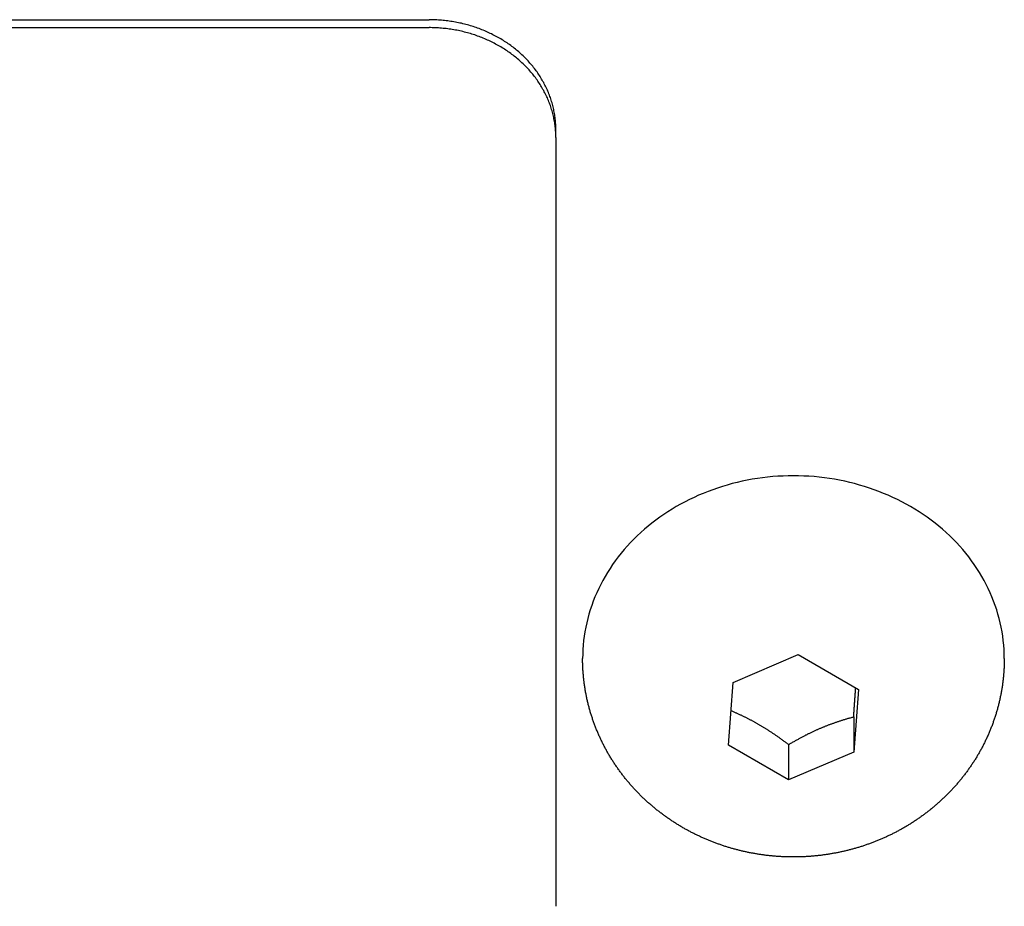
# Model space of a CAD drawing. Extents: x 1107 to 4046, y 937 to 3355.
# Tile 506 of 656: x 2230 to 2245, y 2635 to 2649. Entities that reach past the tile are written whole.
import ezdxf

# ---------------------------------------------------------------- set-up
doc = ezdxf.new("R2010")
doc.units = 0
doc.layers.add('KF_VIDA_L___C_REAR', color=7, linetype='CONTINUOUS')

# ---------------------------------------------------------------- blocks, each defined once
blk = doc.blocks.new('KF_VIDA_L___C_REAR')
at = {"layer": 'KF_VIDA_L___C_REAR'}
for p, q in [((-49, 960.219817), (49, 960.219817)), ((-49, 960.094817), (49, 960.094817)), ((51, 958.362767), (51, 958.487767)), ((51, 958.362767), (51, 946.238411)), ((53.799519, 949.769993), (54.825875, 950.207296)), ((54.825875, 950.207296), (55.776356, 949.656181)), ((51.4226, 950.145928), (51.4226, 950.145978)), ((53.723644, 948.781575), (53.799519, 949.769993)), ((55.776356, 949.656181), (55.700481, 948.667762)), ((55.700481, 949.226562), (55.700481, 948.667762)), ((54.674125, 948.23046), (53.723644, 948.781575)), ((54.674125, 948.78926), (54.674125, 948.23046)), ((55.700481, 948.667762), (54.674125, 948.23046))]:
    blk.add_line(p, q, dxfattribs=at)
for points in [[(51, 958.488, 0), (50.9998, 958.509, 0), (50.9994, 958.53, 0), (50.9986, 958.552, 0), (50.9976, 958.573, 0), (50.9962, 958.594, 0), (50.9946, 958.615, 0), (50.9926, 958.636, 0), (50.9904, 958.658, 0), (50.9878, 958.679, 0), (50.985, 958.7, 0), (50.9818, 958.721, 0), (50.9784, 958.742, 0), (50.9746, 958.763, 0), (50.9706, 958.784, 0), (50.9662, 958.805, 0), (50.9616, 958.826, 0), (50.9566, 958.846, 0), (50.9514, 958.867, 0), (50.9459, 958.888, 0), (50.9401, 958.909, 0), (50.934, 958.929, 0), (50.9276, 958.95, 0), (50.9209, 958.97, 0), (50.9139, 958.991, 0), (50.9066, 959.011, 0), (50.8991, 959.031, 0), (50.8912, 959.051, 0), (50.8831, 959.071, 0), (50.8747, 959.091, 0), (50.866, 959.111, 0), (50.857, 959.131, 0), (50.8478, 959.151, 0), (50.8382, 959.17, 0), (50.8284, 959.19, 0), (50.8183, 959.209, 0), (50.808, 959.228, 0), (50.7973, 959.247, 0), (50.7864, 959.267, 0), (50.7753, 959.285, 0), (50.7638, 959.304, 0), (50.7521, 959.323, 0), (50.7402, 959.341, 0), (50.7279, 959.36, 0), (50.7155, 959.378, 0), (50.7027, 959.396, 0), (50.6897, 959.414, 0), (50.6764, 959.432, 0), (50.6629, 959.45, 0), (50.6492, 959.468, 0), (50.6352, 959.485, 0), (50.6209, 959.502, 0), (50.6064, 959.52, 0), (50.5917, 959.537, 0), (50.5767, 959.553, 0), (50.5615, 959.57, 0), (50.546, 959.587, 0), (50.5303, 959.603, 0), (50.5144, 959.619, 0), (50.4983, 959.635, 0), (50.4819, 959.651, 0), (50.4653, 959.667, 0), (50.4485, 959.682, 0), (50.4315, 959.697, 0), (50.4142, 959.713, 0), (50.3968, 959.727, 0), (50.3791, 959.742, 0), (50.3612, 959.757, 0), (50.3431, 959.771, 0), (50.3248, 959.785, 0), (50.3063, 959.799, 0), (50.2877, 959.813, 0), (50.2688, 959.827, 0), (50.2497, 959.84, 0), (50.2305, 959.853, 0), (50.211, 959.866, 0), (50.1914, 959.879, 0), (50.1716, 959.892, 0), (50.1516, 959.904, 0), (50.1315, 959.916, 0), (50.1111, 959.928, 0), (50.0906, 959.94, 0), (50.07, 959.951, 0), (50.0492, 959.962, 0), (50.0282, 959.973, 0), (50.0071, 959.984, 0), (49.9858, 959.995, 0), (49.9644, 960.005, 0), (49.9428, 960.015, 0), (49.9211, 960.025, 0), (49.8992, 960.035, 0), (49.8772, 960.044, 0), (49.8551, 960.054, 0), (49.8329, 960.062, 0), (49.8105, 960.071, 0), (49.788, 960.08, 0), (49.7654, 960.088, 0), (49.7426, 960.096, 0), (49.7198, 960.104, 0), (49.6968, 960.111, 0), (49.6738, 960.119, 0), (49.6506, 960.126, 0), (49.6274, 960.132, 0), (49.604, 960.139, 0), (49.5806, 960.145, 0), (49.557, 960.151, 0), (49.5334, 960.157, 0), (49.5097, 960.163, 0), (49.486, 960.168, 0), (49.4621, 960.173, 0), (49.4382, 960.178, 0), (49.4142, 960.182, 0), (49.3902, 960.187, 0), (49.3661, 960.191, 0), (49.3419, 960.194, 0), (49.3177, 960.198, 0), (49.2935, 960.201, 0), (49.2692, 960.204, 0), (49.2448, 960.207, 0), (49.2204, 960.209, 0), (49.196, 960.211, 0), (49.1716, 960.213, 0), (49.1471, 960.215, 0), (49.1226, 960.217, 0), (49.0981, 960.218, 0), (49.0736, 960.219, 0), (49.0491, 960.219, 0), (49.0245, 960.22, 0), (49, 960.22, 0)], [(51, 958.363, 0), (50.9998, 958.384, 0), (50.9994, 958.405, 0), (50.9986, 958.427, 0), (50.9976, 958.448, 0), (50.9962, 958.469, 0), (50.9946, 958.49, 0), (50.9926, 958.511, 0), (50.9904, 958.533, 0), (50.9878, 958.554, 0), (50.985, 958.575, 0), (50.9818, 958.596, 0), (50.9784, 958.617, 0), (50.9746, 958.638, 0), (50.9706, 958.659, 0), (50.9662, 958.68, 0), (50.9616, 958.701, 0), (50.9566, 958.721, 0), (50.9514, 958.742, 0), (50.9459, 958.763, 0), (50.9401, 958.784, 0), (50.934, 958.804, 0), (50.9276, 958.825, 0), (50.9209, 958.845, 0), (50.9139, 958.866, 0), (50.9066, 958.886, 0), (50.8991, 958.906, 0), (50.8912, 958.926, 0), (50.8831, 958.946, 0), (50.8747, 958.966, 0), (50.866, 958.986, 0), (50.857, 959.006, 0), (50.8478, 959.026, 0), (50.8382, 959.045, 0), (50.8284, 959.065, 0), (50.8183, 959.084, 0), (50.808, 959.103, 0), (50.7973, 959.122, 0), (50.7864, 959.142, 0), (50.7753, 959.16, 0), (50.7638, 959.179, 0), (50.7521, 959.198, 0), (50.7402, 959.216, 0), (50.7279, 959.235, 0), (50.7155, 959.253, 0), (50.7027, 959.271, 0), (50.6897, 959.289, 0), (50.6764, 959.307, 0), (50.6629, 959.325, 0), (50.6492, 959.343, 0), (50.6352, 959.36, 0), (50.6209, 959.377, 0), (50.6064, 959.395, 0), (50.5917, 959.412, 0), (50.5767, 959.428, 0), (50.5615, 959.445, 0), (50.546, 959.462, 0), (50.5303, 959.478, 0), (50.5144, 959.494, 0), (50.4983, 959.51, 0), (50.4819, 959.526, 0), (50.4653, 959.542, 0), (50.4485, 959.557, 0), (50.4315, 959.572, 0), (50.4142, 959.588, 0), (50.3968, 959.602, 0), (50.3791, 959.617, 0), (50.3612, 959.632, 0), (50.3431, 959.646, 0), (50.3248, 959.66, 0), (50.3063, 959.674, 0), (50.2877, 959.688, 0), (50.2688, 959.702, 0), (50.2497, 959.715, 0), (50.2305, 959.728, 0), (50.211, 959.741, 0), (50.1914, 959.754, 0), (50.1716, 959.767, 0), (50.1516, 959.779, 0), (50.1315, 959.791, 0), (50.1111, 959.803, 0), (50.0906, 959.815, 0), (50.07, 959.826, 0), (50.0492, 959.837, 0), (50.0282, 959.848, 0), (50.0071, 959.859, 0), (49.9858, 959.87, 0), (49.9644, 959.88, 0), (49.9428, 959.89, 0), (49.9211, 959.9, 0), (49.8992, 959.91, 0), (49.8772, 959.919, 0), (49.8551, 959.929, 0), (49.8329, 959.937, 0), (49.8105, 959.946, 0), (49.788, 959.955, 0), (49.7654, 959.963, 0), (49.7426, 959.971, 0), (49.7198, 959.979, 0), (49.6968, 959.986, 0), (49.6738, 959.994, 0), (49.6506, 960.001, 0), (49.6274, 960.007, 0), (49.604, 960.014, 0), (49.5806, 960.02, 0), (49.557, 960.026, 0), (49.5334, 960.032, 0), (49.5097, 960.038, 0), (49.486, 960.043, 0), (49.4621, 960.048, 0), (49.4382, 960.053, 0), (49.4142, 960.057, 0), (49.3902, 960.062, 0), (49.3661, 960.066, 0), (49.3419, 960.069, 0), (49.3177, 960.073, 0), (49.2935, 960.076, 0), (49.2692, 960.079, 0), (49.2448, 960.082, 0), (49.2204, 960.084, 0), (49.196, 960.086, 0), (49.1716, 960.088, 0), (49.1471, 960.09, 0), (49.1226, 960.092, 0), (49.0981, 960.093, 0), (49.0736, 960.094, 0), (49.0491, 960.094, 0), (49.0245, 960.095, 0), (49, 960.095, 0)], [(58.0774, 950.146, 0), (58.0764, 950.217, 0), (58.0734, 950.287, 0), (58.0684, 950.358, 0), (58.0614, 950.428, 0), (58.0524, 950.499, 0), (58.0414, 950.569, 0), (58.0284, 950.639, 0), (58.0135, 950.708, 0), (57.9966, 950.777, 0), (57.9777, 950.846, 0), (57.9569, 950.915, 0), (57.9341, 950.982, 0), (57.9095, 951.05, 0), (57.8829, 951.117, 0), (57.8544, 951.183, 0), (57.8241, 951.249, 0), (57.7919, 951.314, 0), (57.7579, 951.378, 0), (57.7221, 951.442, 0), (57.6845, 951.504, 0), (57.6451, 951.566, 0), (57.604, 951.627, 0), (57.5612, 951.688, 0), (57.5166, 951.747, 0), (57.4704, 951.805, 0), (57.4226, 951.863, 0), (57.3731, 951.919, 0), (57.3221, 951.974, 0), (57.2695, 952.028, 0), (57.2154, 952.081, 0), (57.1599, 952.133, 0), (57.1028, 952.184, 0), (57.0444, 952.233, 0), (56.9845, 952.281, 0), (56.9234, 952.328, 0), (56.8609, 952.373, 0), (56.7971, 952.418, 0), (56.7321, 952.461, 0), (56.6659, 952.502, 0), (56.5986, 952.542, 0), (56.5302, 952.581, 0), (56.4606, 952.618, 0), (56.3901, 952.653, 0), (56.3185, 952.687, 0), (56.246, 952.72, 0), (56.1726, 952.751, 0), (56.0984, 952.78, 0), (56.0233, 952.808, 0), (55.9475, 952.835, 0), (55.871, 952.859, 0), (55.7937, 952.882, 0), (55.7159, 952.904, 0), (55.6375, 952.923, 0), (55.5585, 952.941, 0), (55.479, 952.958, 0), (55.3991, 952.972, 0), (55.3189, 952.985, 0), (55.2382, 952.996, 0), (55.1573, 953.006, 0), (55.0761, 953.014, 0), (54.9948, 953.02, 0), (54.9133, 953.024, 0), (54.8317, 953.027, 0), (54.75, 953.028, 0), (54.6683, 953.027, 0), (54.5867, 953.024, 0), (54.5052, 953.02, 0), (54.4239, 953.014, 0), (54.3427, 953.006, 0), (54.2618, 952.996, 0), (54.1811, 952.985, 0), (54.1009, 952.972, 0), (54.021, 952.958, 0), (53.9415, 952.941, 0), (53.8625, 952.923, 0), (53.7841, 952.904, 0), (53.7063, 952.882, 0), (53.629, 952.859, 0), (53.5525, 952.835, 0), (53.4767, 952.808, 0), (53.4016, 952.78, 0), (53.3274, 952.751, 0), (53.254, 952.72, 0), (53.1815, 952.687, 0), (53.1099, 952.653, 0), (53.0394, 952.618, 0), (52.9698, 952.581, 0), (52.9014, 952.542, 0), (52.8341, 952.502, 0), (52.7679, 952.461, 0), (52.7029, 952.418, 0), (52.6391, 952.373, 0), (52.5766, 952.328, 0), (52.5155, 952.281, 0), (52.4556, 952.233, 0), (52.3972, 952.184, 0), (52.3401, 952.133, 0), (52.2846, 952.081, 0), (52.2305, 952.028, 0), (52.1779, 951.974, 0), (52.1269, 951.919, 0), (52.0774, 951.863, 0), (52.0296, 951.805, 0), (51.9834, 951.747, 0), (51.9388, 951.688, 0), (51.896, 951.627, 0), (51.8549, 951.566, 0), (51.8155, 951.504, 0), (51.7779, 951.442, 0), (51.7421, 951.378, 0), (51.7081, 951.314, 0), (51.6759, 951.249, 0), (51.6456, 951.183, 0), (51.6171, 951.117, 0), (51.5905, 951.05, 0), (51.5659, 950.982, 0), (51.5431, 950.915, 0), (51.5223, 950.846, 0), (51.5034, 950.777, 0), (51.4865, 950.708, 0), (51.4716, 950.639, 0), (51.4586, 950.569, 0), (51.4476, 950.499, 0), (51.4386, 950.428, 0), (51.4316, 950.358, 0), (51.4266, 950.287, 0), (51.4236, 950.217, 0), (51.4226, 950.146, 0)], [(58.0774, 950.146, 0), (58.0774, 950.131, 0), (58.0772, 950.115, 0), (58.077, 950.1, 0), (58.0768, 950.085, 0), (58.0764, 950.07, 0), (58.076, 950.054, 0), (58.0754, 950.039, 0), (58.0748, 950.024, 0), (58.0742, 950.009, 0), (58.0734, 949.993, 0), (58.0726, 949.978, 0), (58.0717, 949.963, 0), (58.0707, 949.948, 0), (58.0696, 949.932, 0), (58.0685, 949.917, 0), (58.0672, 949.902, 0), (58.0659, 949.887, 0), (58.0645, 949.872, 0), (58.0631, 949.856, 0), (58.0615, 949.841, 0), (58.0599, 949.826, 0), (58.0582, 949.811, 0), (58.0565, 949.796, 0), (58.0546, 949.781, 0), (58.0527, 949.766, 0), (58.0507, 949.75, 0), (58.0486, 949.735, 0), (58.0465, 949.72, 0), (58.0442, 949.705, 0), (58.0419, 949.69, 0), (58.0395, 949.675, 0), (58.0371, 949.66, 0), (58.0346, 949.645, 0), (58.0319, 949.63, 0), (58.0293, 949.615, 0), (58.0265, 949.6, 0), (58.0237, 949.585, 0), (58.0207, 949.57, 0), (58.0178, 949.555, 0), (58.0147, 949.54, 0), (58.0116, 949.526, 0), (58.0084, 949.511, 0), (58.0051, 949.496, 0), (58.0017, 949.481, 0), (57.9983, 949.466, 0), (57.9948, 949.452, 0), (57.9912, 949.437, 0), (57.9875, 949.422, 0), (57.9838, 949.407, 0), (57.98, 949.393, 0), (57.9761, 949.378, 0), (57.9722, 949.363, 0), (57.9681, 949.349, 0), (57.964, 949.334, 0), (57.9599, 949.32, 0), (57.9556, 949.305, 0), (57.9513, 949.291, 0), (57.9469, 949.276, 0), (57.9425, 949.262, 0), (57.9379, 949.247, 0), (57.9333, 949.233, 0), (57.9287, 949.218, 0), (57.9239, 949.204, 0), (57.9191, 949.19, 0), (57.9142, 949.176, 0), (57.9092, 949.161, 0), (57.9042, 949.147, 0), (57.8991, 949.133, 0), (57.8939, 949.119, 0), (57.8887, 949.105, 0), (57.8834, 949.091, 0), (57.878, 949.076, 0), (57.8726, 949.062, 0), (57.8671, 949.048, 0), (57.8615, 949.034, 0), (57.8558, 949.021, 0), (57.8501, 949.007, 0), (57.8443, 948.993, 0), (57.8385, 948.979, 0), (57.8326, 948.965, 0), (57.8266, 948.951, 0), (57.8206, 948.938, 0), (57.8144, 948.924, 0), (57.8083, 948.91, 0), (57.802, 948.897, 0), (57.7957, 948.883, 0), (57.7894, 948.87, 0), (57.7829, 948.856, 0), (57.7764, 948.843, 0), (57.7699, 948.829, 0), (57.7632, 948.816, 0), (57.7566, 948.802, 0), (57.7498, 948.789, 0), (57.743, 948.776, 0), (57.7361, 948.763, 0), (57.7292, 948.749, 0), (57.7222, 948.736, 0), (57.7152, 948.723, 0), (57.708, 948.71, 0), (57.7009, 948.697, 0), (57.6936, 948.684, 0), (57.6863, 948.671, 0), (57.679, 948.658, 0), (57.6716, 948.645, 0), (57.6641, 948.632, 0), (57.6566, 948.62, 0), (57.649, 948.607, 0), (57.6413, 948.594, 0), (57.6336, 948.581, 0), (57.6259, 948.569, 0), (57.6181, 948.556, 0), (57.6102, 948.544, 0), (57.6022, 948.531, 0), (57.5943, 948.519, 0), (57.5862, 948.506, 0), (57.5781, 948.494, 0), (57.57, 948.482, 0), (57.5618, 948.469, 0), (57.5535, 948.457, 0), (57.5452, 948.445, 0), (57.5368, 948.433, 0), (57.5284, 948.421, 0), (57.5199, 948.409, 0), (57.5114, 948.397, 0), (57.5028, 948.385, 0), (57.4942, 948.373, 0), (57.4855, 948.361, 0), (57.4767, 948.349, 0), (57.468, 948.337, 0), (57.4591, 948.326, 0), (57.4502, 948.314, 0), (57.4413, 948.302, 0), (57.4323, 948.291, 0), (57.4233, 948.279, 0), (57.4142, 948.268, 0), (57.405, 948.256, 0), (57.3958, 948.245, 0), (57.3866, 948.234, 0), (57.3773, 948.222, 0), (57.368, 948.211, 0), (57.3586, 948.2, 0), (57.3492, 948.189, 0), (57.3397, 948.178, 0), (57.3302, 948.167, 0), (57.3206, 948.156, 0), (57.311, 948.145, 0), (57.3014, 948.134, 0), (57.2917, 948.123, 0), (57.2819, 948.112, 0), (57.2721, 948.101, 0), (57.2623, 948.091, 0), (57.2524, 948.08, 0), (57.2425, 948.07, 0), (57.2325, 948.059, 0), (57.2225, 948.048, 0), (57.2125, 948.038, 0), (57.2024, 948.028, 0), (57.1923, 948.017, 0), (57.1821, 948.007, 0), (57.1719, 947.997, 0), (57.1616, 947.987, 0), (57.1513, 947.976, 0), (57.1409, 947.966, 0), (57.1306, 947.956, 0), (57.1201, 947.946, 0), (57.1097, 947.936, 0), (57.0992, 947.927, 0), (57.0886, 947.917, 0), (57.078, 947.907, 0), (57.0674, 947.897, 0), (57.0568, 947.887, 0), (57.0461, 947.878, 0), (57.0353, 947.868, 0), (57.0246, 947.859, 0), (57.0137, 947.849, 0), (57.0029, 947.84, 0), (56.992, 947.831, 0), (56.9811, 947.821, 0), (56.9701, 947.812, 0), (56.9591, 947.803, 0), (56.9481, 947.794, 0), (56.9371, 947.784, 0), (56.926, 947.775, 0), (56.9148, 947.766, 0), (56.9037, 947.757, 0), (56.8925, 947.749, 0), (56.8812, 947.74, 0), (56.87, 947.731, 0), (56.8587, 947.722, 0), (56.8473, 947.714, 0), (56.836, 947.705, 0), (56.8246, 947.696, 0), (56.8131, 947.688, 0), (56.8017, 947.679, 0), (56.7902, 947.671, 0), (56.7786, 947.663, 0), (56.7671, 947.654, 0), (56.7555, 947.646, 0), (56.7439, 947.638, 0), (56.7322, 947.63, 0), (56.7206, 947.622, 0), (56.7089, 947.614, 0), (56.6971, 947.606, 0), (56.6854, 947.598, 0), (56.6736, 947.59, 0), (56.6617, 947.582, 0), (56.6499, 947.574, 0), (56.638, 947.566, 0), (56.6261, 947.559, 0), (56.6142, 947.551, 0), (56.6022, 947.544, 0), (56.5902, 947.536, 0), (56.5782, 947.529, 0), (56.5662, 947.521, 0), (56.5541, 947.514, 0), (56.542, 947.507, 0), (56.5299, 947.499, 0), (56.5178, 947.492, 0), (56.5056, 947.485, 0), (56.4934, 947.478, 0), (56.4812, 947.471, 0), (56.4689, 947.464, 0), (56.4566, 947.457, 0), (56.4443, 947.45, 0), (56.432, 947.444, 0), (56.4197, 947.437, 0), (56.4073, 947.43, 0), (56.3949, 947.423, 0), (56.3825, 947.417, 0), (56.3701, 947.41, 0), (56.3576, 947.404, 0), (56.3451, 947.397, 0), (56.3326, 947.391, 0), (56.3201, 947.385, 0), (56.3075, 947.378, 0), (56.295, 947.372, 0), (56.2824, 947.366, 0), (56.2697, 947.36, 0), (56.2571, 947.354, 0), (56.2445, 947.348, 0), (56.2318, 947.342, 0), (56.2191, 947.336, 0), (56.2064, 947.33, 0), (56.1936, 947.324, 0), (56.1809, 947.319, 0), (56.1681, 947.313, 0), (56.1553, 947.307, 0), (56.1425, 947.302, 0), (56.1296, 947.296, 0), (56.1168, 947.291, 0), (56.1039, 947.286, 0), (56.091, 947.28, 0), (56.0781, 947.275, 0), (56.0652, 947.27, 0), (56.0522, 947.264, 0), (56.0392, 947.259, 0), (56.0263, 947.254, 0), (56.0133, 947.249, 0), (56.0003, 947.244, 0), (55.9872, 947.239, 0), (55.9742, 947.234, 0), (55.9611, 947.23, 0), (55.948, 947.225, 0), (55.9349, 947.22, 0), (55.9218, 947.216, 0), (55.9087, 947.211, 0), (55.8956, 947.206, 0), (55.8824, 947.202, 0), (55.8693, 947.197, 0), (55.8561, 947.193, 0), (55.8429, 947.189, 0), (55.8297, 947.184, 0), (55.8164, 947.18, 0), (55.8032, 947.176, 0), (55.7899, 947.172, 0), (55.7767, 947.168, 0), (55.7634, 947.164, 0), (55.7501, 947.16, 0), (55.7368, 947.156, 0), (55.7235, 947.152, 0), (55.7102, 947.148, 0), (55.6968, 947.145, 0), (55.6835, 947.141, 0), (55.6701, 947.137, 0), (55.6567, 947.134, 0), (55.6433, 947.13, 0), (55.6299, 947.127, 0), (55.6165, 947.123, 0), (55.6031, 947.12, 0), (55.5897, 947.117, 0), (55.5762, 947.113, 0), (55.5628, 947.11, 0), (55.5493, 947.107, 0), (55.5359, 947.104, 0), (55.5224, 947.101, 0), (55.5089, 947.098, 0), (55.4954, 947.095, 0), (55.4819, 947.092, 0), (55.4683, 947.089, 0), (55.4548, 947.087, 0), (55.4413, 947.084, 0), (55.4277, 947.081, 0), (55.4142, 947.079, 0), (55.4006, 947.076, 0), (55.387, 947.074, 0), (55.3735, 947.071, 0), (55.3599, 947.069, 0), (55.3463, 947.066, 0), (55.3327, 947.064, 0), (55.3191, 947.062, 0), (55.3054, 947.06, 0), (55.2918, 947.057, 0), (55.2782, 947.055, 0), (55.2645, 947.053, 0), (55.2509, 947.051, 0), (55.2372, 947.049, 0), (55.2236, 947.048, 0), (55.2099, 947.046, 0), (55.1963, 947.044, 0), (55.1826, 947.042, 0), (55.1689, 947.041, 0), (55.1552, 947.039, 0), (55.1415, 947.038, 0), (55.1278, 947.036, 0), (55.1141, 947.035, 0), (55.1004, 947.033, 0), (55.0867, 947.032, 0), (55.073, 947.031, 0), (55.0593, 947.029, 0), (55.0456, 947.028, 0), (55.0318, 947.027, 0), (55.0181, 947.026, 0), (55.0044, 947.025, 0), (54.9907, 947.024, 0), (54.9769, 947.023, 0), (54.9632, 947.022, 0), (54.9494, 947.022, 0), (54.9357, 947.021, 0), (54.9219, 947.02, 0), (54.9082, 947.019, 0), (54.8944, 947.019, 0), (54.8807, 947.018, 0), (54.8669, 947.018, 0), (54.8532, 947.017, 0), (54.8394, 947.017, 0), (54.8257, 947.017, 0), (54.8119, 947.016, 0), (54.7982, 947.016, 0), (54.7844, 947.016, 0), (54.7706, 947.016, 0), (54.7569, 947.016, 0), (54.7431, 947.016, 0), (54.7294, 947.016, 0), (54.7156, 947.016, 0), (54.7018, 947.016, 0), (54.6881, 947.016, 0), (54.6743, 947.017, 0), (54.6606, 947.017, 0), (54.6468, 947.017, 0), (54.6331, 947.018, 0), (54.6193, 947.018, 0), (54.6055, 947.019, 0), (54.5918, 947.019, 0), (54.5781, 947.02, 0), (54.5643, 947.021, 0), (54.5506, 947.022, 0), (54.5368, 947.022, 0), (54.5231, 947.023, 0), (54.5093, 947.024, 0), (54.4956, 947.025, 0), (54.4819, 947.026, 0), (54.4682, 947.027, 0), (54.4544, 947.028, 0), (54.4407, 947.029, 0), (54.427, 947.031, 0), (54.4133, 947.032, 0), (54.3996, 947.033, 0), (54.3859, 947.035, 0), (54.3722, 947.036, 0), (54.3585, 947.038, 0), (54.3448, 947.039, 0), (54.3311, 947.041, 0), (54.3174, 947.042, 0), (54.3037, 947.044, 0), (54.2901, 947.046, 0), (54.2764, 947.048, 0), (54.2628, 947.049, 0), (54.2491, 947.051, 0), (54.2355, 947.053, 0), (54.2218, 947.055, 0), (54.2082, 947.057, 0), (54.1946, 947.06, 0), (54.1809, 947.062, 0), (54.1673, 947.064, 0), (54.1537, 947.066, 0), (54.1401, 947.069, 0), (54.1265, 947.071, 0), (54.113, 947.074, 0), (54.0994, 947.076, 0), (54.0858, 947.079, 0), (54.0723, 947.081, 0), (54.0587, 947.084, 0), (54.0452, 947.087, 0), (54.0317, 947.089, 0), (54.0181, 947.092, 0), (54.0046, 947.095, 0), (53.9911, 947.098, 0), (53.9776, 947.101, 0), (53.9641, 947.104, 0), (53.9507, 947.107, 0), (53.9372, 947.11, 0), (53.9238, 947.113, 0), (53.9103, 947.117, 0), (53.8969, 947.12, 0), (53.8835, 947.123, 0), (53.8701, 947.127, 0), (53.8567, 947.13, 0), (53.8433, 947.134, 0), (53.8299, 947.137, 0), (53.8165, 947.141, 0), (53.8032, 947.145, 0), (53.7898, 947.148, 0), (53.7765, 947.152, 0), (53.7632, 947.156, 0), (53.7499, 947.16, 0), (53.7366, 947.164, 0), (53.7233, 947.168, 0), (53.7101, 947.172, 0), (53.6968, 947.176, 0), (53.6836, 947.18, 0), (53.6703, 947.184, 0), (53.6571, 947.189, 0), (53.6439, 947.193, 0), (53.6307, 947.197, 0), (53.6176, 947.202, 0), (53.6044, 947.206, 0), (53.5913, 947.211, 0), (53.5782, 947.216, 0), (53.565, 947.22, 0), (53.552, 947.225, 0), (53.5389, 947.23, 0), (53.5258, 947.234, 0), (53.5128, 947.239, 0), (53.4997, 947.244, 0), (53.4867, 947.249, 0), (53.4737, 947.254, 0), (53.4607, 947.259, 0), (53.4478, 947.264, 0), (53.4348, 947.27, 0), (53.4219, 947.275, 0), (53.409, 947.28, 0), (53.3961, 947.286, 0), (53.3832, 947.291, 0), (53.3704, 947.296, 0), (53.3575, 947.302, 0), (53.3447, 947.307, 0), (53.3319, 947.313, 0), (53.3191, 947.319, 0), (53.3064, 947.325, 0), (53.2936, 947.33, 0), (53.2809, 947.336, 0), (53.2682, 947.342, 0), (53.2555, 947.348, 0), (53.2429, 947.354, 0), (53.2302, 947.36, 0), (53.2176, 947.366, 0), (53.205, 947.372, 0), (53.1925, 947.378, 0), (53.1799, 947.385, 0), (53.1674, 947.391, 0), (53.1549, 947.397, 0), (53.1424, 947.404, 0), (53.1299, 947.41, 0), (53.1175, 947.417, 0), (53.1051, 947.423, 0), (53.0927, 947.43, 0), (53.0803, 947.437, 0), (53.068, 947.444, 0), (53.0556, 947.45, 0), (53.0433, 947.457, 0), (53.0311, 947.464, 0), (53.0188, 947.471, 0), (53.0066, 947.478, 0), (52.9944, 947.485, 0), (52.9822, 947.492, 0), (52.9701, 947.499, 0), (52.958, 947.507, 0), (52.9459, 947.514, 0), (52.9338, 947.521, 0), (52.9218, 947.529, 0), (52.9098, 947.536, 0), (52.8978, 947.544, 0), (52.8858, 947.551, 0), (52.8739, 947.559, 0), (52.862, 947.566, 0), (52.8501, 947.574, 0), (52.8382, 947.582, 0), (52.8264, 947.59, 0), (52.8146, 947.598, 0), (52.8029, 947.606, 0), (52.7911, 947.614, 0), (52.7794, 947.622, 0), (52.7678, 947.63, 0), (52.7561, 947.638, 0), (52.7445, 947.646, 0), (52.7329, 947.654, 0), (52.7214, 947.663, 0), (52.7098, 947.671, 0), (52.6983, 947.679, 0), (52.6869, 947.688, 0), (52.6754, 947.696, 0), (52.6641, 947.705, 0), (52.6527, 947.714, 0), (52.6414, 947.722, 0), (52.63, 947.731, 0), (52.6188, 947.74, 0), (52.6075, 947.749, 0), (52.5963, 947.757, 0), (52.5852, 947.766, 0), (52.574, 947.775, 0), (52.5629, 947.784, 0), (52.5519, 947.794, 0), (52.5409, 947.803, 0), (52.5299, 947.812, 0), (52.5189, 947.821, 0), (52.508, 947.831, 0), (52.4971, 947.84, 0), (52.4863, 947.849, 0), (52.4754, 947.859, 0), (52.4647, 947.868, 0), (52.4539, 947.878, 0), (52.4432, 947.888, 0), (52.4326, 947.897, 0), (52.422, 947.907, 0), (52.4114, 947.917, 0), (52.4008, 947.927, 0), (52.3903, 947.936, 0), (52.3799, 947.946, 0), (52.3694, 947.956, 0), (52.359, 947.966, 0), (52.3487, 947.976, 0), (52.3384, 947.987, 0), (52.3281, 947.997, 0), (52.3179, 948.007, 0), (52.3077, 948.017, 0), (52.2976, 948.028, 0), (52.2875, 948.038, 0), (52.2774, 948.049, 0), (52.2674, 948.059, 0), (52.2575, 948.07, 0), (52.2476, 948.08, 0), (52.2377, 948.091, 0), (52.2278, 948.101, 0), (52.218, 948.112, 0), (52.2083, 948.123, 0), (52.1986, 948.134, 0), (52.1889, 948.145, 0), (52.1793, 948.156, 0), (52.1698, 948.167, 0), (52.1603, 948.178, 0), (52.1508, 948.189, 0), (52.1414, 948.2, 0), (52.132, 948.211, 0), (52.1227, 948.222, 0), (52.1134, 948.234, 0), (52.1041, 948.245, 0), (52.095, 948.256, 0), (52.0858, 948.268, 0), (52.0767, 948.279, 0), (52.0677, 948.291, 0), (52.0587, 948.302, 0), (52.0498, 948.314, 0), (52.0409, 948.326, 0), (52.032, 948.337, 0), (52.0232, 948.349, 0), (52.0145, 948.361, 0), (52.0058, 948.373, 0), (51.9972, 948.385, 0), (51.9886, 948.397, 0), (51.9801, 948.409, 0), (51.9716, 948.421, 0), (51.9632, 948.433, 0), (51.9548, 948.445, 0), (51.9465, 948.457, 0), (51.9382, 948.469, 0), (51.93, 948.482, 0), (51.9219, 948.494, 0), (51.9138, 948.506, 0), (51.9057, 948.519, 0), (51.8977, 948.531, 0), (51.8898, 948.544, 0), (51.8819, 948.556, 0), (51.8741, 948.569, 0), (51.8664, 948.581, 0), (51.8587, 948.594, 0), (51.851, 948.607, 0), (51.8434, 948.62, 0), (51.8359, 948.632, 0), (51.8284, 948.645, 0), (51.821, 948.658, 0), (51.8137, 948.671, 0), (51.8064, 948.684, 0), (51.7991, 948.697, 0), (51.792, 948.71, 0), (51.7849, 948.723, 0), (51.7778, 948.736, 0), (51.7708, 948.749, 0), (51.7639, 948.763, 0), (51.757, 948.776, 0), (51.7502, 948.789, 0), (51.7435, 948.802, 0), (51.7368, 948.816, 0), (51.7302, 948.829, 0), (51.7236, 948.843, 0), (51.7171, 948.856, 0), (51.7107, 948.87, 0), (51.7043, 948.883, 0), (51.698, 948.897, 0), (51.6918, 948.91, 0), (51.6856, 948.924, 0), (51.6795, 948.938, 0), (51.6734, 948.951, 0), (51.6675, 948.965, 0), (51.6616, 948.979, 0), (51.6557, 948.993, 0), (51.6499, 949.007, 0), (51.6442, 949.021, 0), (51.6386, 949.035, 0), (51.633, 949.049, 0), (51.6275, 949.063, 0), (51.622, 949.077, 0), (51.6166, 949.091, 0), (51.6113, 949.105, 0), (51.6061, 949.119, 0), (51.6009, 949.133, 0), (51.5958, 949.147, 0), (51.5908, 949.161, 0), (51.5858, 949.176, 0), (51.5809, 949.19, 0), (51.5761, 949.204, 0), (51.5714, 949.219, 0), (51.5667, 949.233, 0), (51.5621, 949.247, 0), (51.5575, 949.262, 0), (51.5531, 949.276, 0), (51.5487, 949.291, 0), (51.5443, 949.305, 0), (51.5401, 949.32, 0), (51.5359, 949.334, 0), (51.5318, 949.349, 0), (51.5278, 949.363, 0), (51.5238, 949.378, 0), (51.5199, 949.393, 0), (51.5161, 949.407, 0), (51.5124, 949.422, 0), (51.5087, 949.437, 0), (51.5051, 949.451, 0), (51.5016, 949.466, 0), (51.4982, 949.481, 0), (51.4948, 949.496, 0), (51.4916, 949.511, 0), (51.4883, 949.526, 0), (51.4852, 949.54, 0), (51.4821, 949.555, 0), (51.4792, 949.57, 0), (51.4762, 949.585, 0), (51.4734, 949.6, 0), (51.4706, 949.615, 0), (51.468, 949.63, 0), (51.4654, 949.645, 0), (51.4628, 949.66, 0), (51.4604, 949.675, 0), (51.458, 949.69, 0), (51.4557, 949.705, 0), (51.4535, 949.72, 0), (51.4513, 949.735, 0), (51.4492, 949.75, 0), (51.4472, 949.766, 0), (51.4453, 949.781, 0), (51.4435, 949.796, 0), (51.4417, 949.811, 0), (51.44, 949.826, 0), (51.4384, 949.841, 0), (51.4369, 949.856, 0), (51.4354, 949.872, 0), (51.434, 949.887, 0), (51.4327, 949.902, 0), (51.4315, 949.917, 0), (51.4304, 949.932, 0), (51.4293, 949.948, 0), (51.4283, 949.963, 0), (51.4274, 949.978, 0), (51.4266, 949.993, 0), (51.4258, 950.009, 0), (51.4251, 950.024, 0), (51.4245, 950.039, 0), (51.424, 950.054, 0), (51.4236, 950.07, 0), (51.4232, 950.085, 0), (51.423, 950.1, 0), (51.4228, 950.115, 0), (51.4226, 950.131, 0), (51.4226, 950.146, 0)], [(55.7005, 949.227, 0), (55.7009, 949.232, 0), (55.7012, 949.238, 0), (55.7016, 949.244, 0), (55.702, 949.249, 0), (55.7024, 949.255, 0), (55.7027, 949.261, 0), (55.7031, 949.266, 0), (55.7035, 949.272, 0), (55.7038, 949.277, 0), (55.7042, 949.283, 0), (55.7046, 949.288, 0), (55.7049, 949.294, 0), (55.7053, 949.299, 0), (55.7057, 949.305, 0), (55.706, 949.31, 0), (55.7064, 949.315, 0), (55.7067, 949.321, 0), (55.7071, 949.326, 0), (55.7074, 949.331, 0), (55.7078, 949.337, 0), (55.7081, 949.342, 0), (55.7085, 949.347, 0), (55.7088, 949.352, 0), (55.7092, 949.357, 0), (55.7095, 949.363, 0), (55.7099, 949.368, 0), (55.7102, 949.373, 0), (55.7106, 949.378, 0), (55.7109, 949.383, 0), (55.7113, 949.388, 0), (55.7116, 949.393, 0), (55.712, 949.398, 0), (55.7123, 949.403, 0), (55.7126, 949.408, 0), (55.713, 949.413, 0), (55.7133, 949.418, 0), (55.7137, 949.423, 0), (55.714, 949.428, 0), (55.7143, 949.433, 0), (55.7147, 949.437, 0), (55.715, 949.442, 0), (55.7153, 949.447, 0), (55.7157, 949.452, 0), (55.716, 949.457, 0), (55.7163, 949.461, 0), (55.7167, 949.466, 0), (55.717, 949.471, 0), (55.7173, 949.476, 0), (55.7176, 949.48, 0), (55.718, 949.485, 0), (55.7183, 949.49, 0), (55.7186, 949.494, 0), (55.7189, 949.499, 0), (55.7193, 949.504, 0), (55.7196, 949.508, 0), (55.7199, 949.513, 0), (55.7202, 949.517, 0), (55.7206, 949.522, 0), (55.7209, 949.526, 0), (55.7212, 949.531, 0), (55.7215, 949.536, 0), (55.7218, 949.54, 0), (55.7222, 949.545, 0), (55.7225, 949.549, 0), (55.7228, 949.553, 0), (55.7231, 949.558, 0), (55.7234, 949.562, 0), (55.7237, 949.567, 0), (55.7241, 949.571, 0), (55.7244, 949.576, 0), (55.7247, 949.58, 0), (55.725, 949.584, 0), (55.7253, 949.589, 0), (55.7256, 949.593, 0), (55.7259, 949.597, 0), (55.7263, 949.602, 0), (55.7266, 949.606, 0), (55.7269, 949.61, 0), (55.7272, 949.615, 0), (55.7275, 949.619, 0), (55.7278, 949.623, 0), (55.7281, 949.627, 0), (55.7284, 949.632, 0), (55.7287, 949.636, 0), (55.7291, 949.64, 0), (55.7294, 949.644, 0), (55.7297, 949.649, 0), (55.73, 949.653, 0), (55.7303, 949.657, 0), (55.7306, 949.661, 0), (55.7309, 949.665, 0), (55.7312, 949.669, 0), (55.7315, 949.674, 0), (55.7318, 949.678, 0), (55.7321, 949.682, 0)], [(53.7652, 949.323, 0), (53.7759, 949.319, 0), (53.7866, 949.314, 0), (53.7971, 949.31, 0), (53.8075, 949.305, 0), (53.8179, 949.301, 0), (53.8282, 949.296, 0), (53.8385, 949.292, 0), (53.8486, 949.287, 0), (53.8587, 949.283, 0), (53.8687, 949.278, 0), (53.8787, 949.274, 0), (53.8886, 949.269, 0), (53.8984, 949.265, 0), (53.9082, 949.26, 0), (53.9179, 949.256, 0), (53.9276, 949.251, 0), (53.9372, 949.247, 0), (53.9468, 949.242, 0), (53.9564, 949.238, 0), (53.9658, 949.233, 0), (53.9753, 949.228, 0), (53.9847, 949.224, 0), (53.994, 949.219, 0), (54.0034, 949.214, 0), (54.0126, 949.21, 0), (54.0219, 949.205, 0), (54.0311, 949.2, 0), (54.0403, 949.196, 0), (54.0495, 949.191, 0), (54.0586, 949.186, 0), (54.0677, 949.181, 0), (54.0768, 949.177, 0), (54.0859, 949.172, 0), (54.0949, 949.167, 0), (54.1039, 949.162, 0), (54.113, 949.157, 0), (54.122, 949.152, 0), (54.1309, 949.147, 0), (54.1399, 949.143, 0), (54.1489, 949.138, 0), (54.1578, 949.133, 0), (54.1668, 949.127, 0), (54.1757, 949.122, 0), (54.1846, 949.117, 0), (54.1936, 949.112, 0), (54.2025, 949.107, 0), (54.2114, 949.102, 0), (54.2203, 949.097, 0), (54.2293, 949.091, 0), (54.2382, 949.086, 0), (54.2472, 949.081, 0), (54.2561, 949.075, 0), (54.2651, 949.07, 0), (54.2741, 949.064, 0), (54.2831, 949.059, 0), (54.2921, 949.053, 0), (54.3011, 949.048, 0), (54.3101, 949.042, 0), (54.3192, 949.036, 0), (54.3283, 949.031, 0), (54.3374, 949.025, 0), (54.3465, 949.019, 0), (54.3557, 949.013, 0), (54.3649, 949.007, 0), (54.3741, 949.001, 0), (54.3833, 948.995, 0), (54.3926, 948.989, 0), (54.4019, 948.983, 0), (54.4113, 948.977, 0), (54.4207, 948.97, 0), (54.4301, 948.964, 0), (54.4396, 948.958, 0), (54.4491, 948.951, 0), (54.4587, 948.945, 0), (54.4683, 948.938, 0), (54.4779, 948.931, 0), (54.4877, 948.925, 0), (54.4974, 948.918, 0), (54.5073, 948.911, 0), (54.5172, 948.904, 0), (54.5271, 948.897, 0), (54.5371, 948.89, 0), (54.5472, 948.883, 0), (54.5573, 948.875, 0), (54.5676, 948.868, 0), (54.5778, 948.86, 0), (54.5882, 948.853, 0), (54.5986, 948.845, 0), (54.6092, 948.838, 0), (54.6198, 948.83, 0), (54.6305, 948.822, 0), (54.6412, 948.814, 0), (54.6521, 948.806, 0), (54.6631, 948.798, 0), (54.6741, 948.789, 0)], [(54.6741, 948.789, 0), (54.6865, 948.797, 0), (54.6988, 948.804, 0), (54.711, 948.811, 0), (54.7231, 948.818, 0), (54.7351, 948.825, 0), (54.747, 948.831, 0), (54.7588, 948.838, 0), (54.7705, 948.845, 0), (54.7821, 948.851, 0), (54.7936, 948.858, 0), (54.8051, 948.864, 0), (54.8164, 948.87, 0), (54.8277, 948.876, 0), (54.8389, 948.883, 0), (54.8501, 948.889, 0), (54.8611, 948.895, 0), (54.8721, 948.9, 0), (54.883, 948.906, 0), (54.8939, 948.912, 0), (54.9047, 948.918, 0), (54.9155, 948.923, 0), (54.9262, 948.929, 0), (54.9368, 948.934, 0), (54.9474, 948.94, 0), (54.958, 948.945, 0), (54.9685, 948.95, 0), (54.9789, 948.956, 0), (54.9894, 948.961, 0), (54.9997, 948.966, 0), (55.0101, 948.971, 0), (55.0204, 948.976, 0), (55.0307, 948.981, 0), (55.0409, 948.986, 0), (55.0511, 948.991, 0), (55.0613, 948.996, 0), (55.0715, 949, 0), (55.0816, 949.005, 0), (55.0918, 949.01, 0), (55.1019, 949.014, 0), (55.112, 949.019, 0), (55.122, 949.024, 0), (55.1321, 949.028, 0), (55.1421, 949.033, 0), (55.1522, 949.037, 0), (55.1622, 949.041, 0), (55.1723, 949.046, 0), (55.1823, 949.05, 0), (55.1923, 949.054, 0), (55.2023, 949.059, 0), (55.2124, 949.063, 0), (55.2224, 949.067, 0), (55.2325, 949.071, 0), (55.2425, 949.075, 0), (55.2526, 949.079, 0), (55.2626, 949.083, 0), (55.2727, 949.087, 0), (55.2828, 949.091, 0), (55.293, 949.095, 0), (55.3031, 949.099, 0), (55.3133, 949.103, 0), (55.3235, 949.107, 0), (55.3337, 949.111, 0), (55.3439, 949.114, 0), (55.3542, 949.118, 0), (55.3645, 949.122, 0), (55.3749, 949.126, 0), (55.3852, 949.129, 0), (55.3957, 949.133, 0), (55.4061, 949.137, 0), (55.4166, 949.14, 0), (55.4272, 949.144, 0), (55.4378, 949.148, 0), (55.4484, 949.151, 0), (55.4591, 949.155, 0), (55.4699, 949.158, 0), (55.4807, 949.162, 0), (55.4916, 949.165, 0), (55.5025, 949.169, 0), (55.5135, 949.172, 0), (55.5246, 949.176, 0), (55.5357, 949.179, 0), (55.5469, 949.183, 0), (55.5582, 949.186, 0), (55.5695, 949.19, 0), (55.581, 949.193, 0), (55.5925, 949.196, 0), (55.6041, 949.2, 0), (55.6158, 949.203, 0), (55.6276, 949.207, 0), (55.6395, 949.21, 0), (55.6515, 949.213, 0), (55.6636, 949.217, 0), (55.6758, 949.22, 0), (55.6881, 949.223, 0), (55.7005, 949.227, 0)]]:
    blk.add_polyline3d(points, dxfattribs=at)

msp = doc.modelspace()

# ---------------------------------------------------------------- block references
at = {"layer": 'KF_VIDA_L___C_REAR'}
msp.add_blockref('KF_VIDA_L___C_REAR', (2186.979, 1689.213), dxfattribs=at)

doc.saveas('drawing.dxf')
